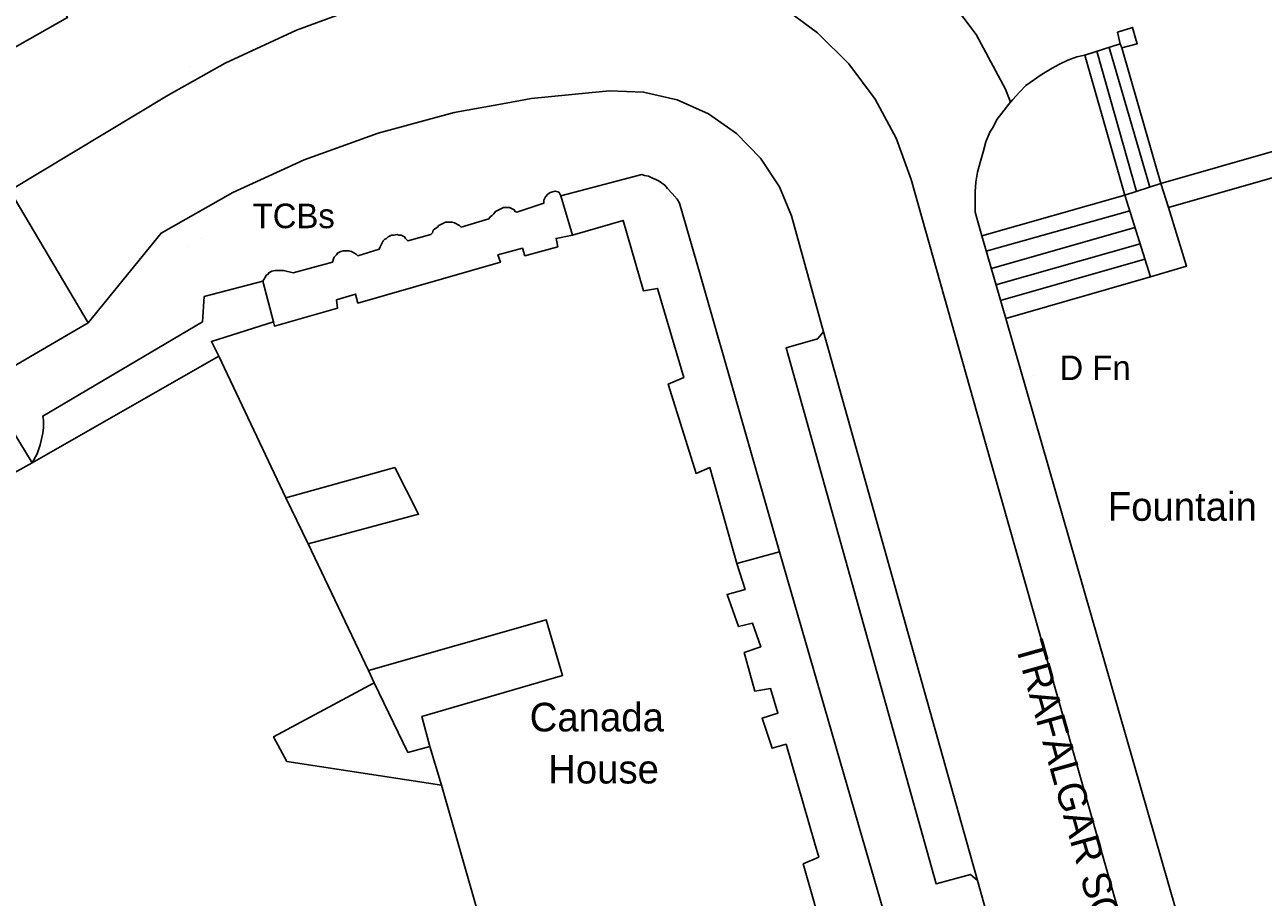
# Model space of a CAD drawing. Extents: x 529240 to 530363, y 179600 to 180767.
# Drawn here: x 529892.4 to 529968, y 180424 to 180477.3 of the extents above; entities that cross this region are included whole.
import ezdxf

# ---------------------------------------------------------------- set-up
doc = ezdxf.new("R2010")
doc.units = 0
for name, color, linetype in [('Building', 7, 'Continuous'), ('General surface', 7, 'Continuous'), ('Road Or Track', 7, 'Continuous'), ('Roadside', 7, 'Continuous'), ('Structure', 7, 'Continuous'), ('Unclassified', 7, 'Continuous')]:
    doc.layers.add(name, color=color, linetype=linetype)

msp = doc.modelspace()

# ---------------------------------------------------------------- linework, layer by layer
at = {"layer": 'Building'}
for points in [[(529887.05, 180473.25), (529895, 180477.75), (529892.75, 180481.55), (529894.85, 180483.55), (529895.6, 180484.25), (529896.3, 180485), (529897.65, 180486.5), (529898.6, 180487.8), (529900, 180490.15), (529901.55, 180493.05), (529902.3, 180494.6), (529902.95, 180496.15), (529903.95, 180498.75), (529907.45, 180499.85), (529907.95, 180500), (529910.3, 180503.15), (529910.05, 180504.05), (529903.9, 180525.55), (529903.65, 180526.5), (529903.5, 180526.95), (529901.65, 180533.05)], [(529860.1, 180528.5), (529870.6, 180500), (529871.7, 180496.95), (529883.95, 180475.65), (529885.2, 180476.45), (529887.05, 180473.25), (529895, 180477.75)], [(529925.15, 180466.85), (529925.05, 180467.05), (529924.95, 180467.1), (529924.8, 180467.15), (529924.5, 180467.05), (529924.35, 180466.95), (529924.2, 180466.8), (529924.1, 180466.6), (529924.1, 180466.4), (529922.45, 180465.85), (529922.35, 180465.9), (529922.3, 180466), (529922, 180466.15), (529921.65, 180466.15), (529921.15, 180465.9), (529921.05, 180465.75), (529920.95, 180465.65), (529920.85, 180465.6), (529920.75, 180465.45), (529919.05, 180464.95), (529918.95, 180465.05), (529918.65, 180465.2), (529918.5, 180465.25), (529918.1, 180465.25), (529917.7, 180465.05), (529917.6, 180464.95), (529917.45, 180464.85), (529917.35, 180464.75), (529917.3, 180464.6), (529917.2, 180464.5), (529915.8, 180464.1), (529915.65, 180464.25), (529915.6, 180464.35), (529915.4, 180464.45), (529915.25, 180464.45), (529915.15, 180464.5), (529914.95, 180464.45), (529914.8, 180464.45), (529914.6, 180464.35), (529914.5, 180464.25), (529914.4, 180464.2), (529914.3, 180464.1), (529914.2, 180463.95), (529914.1, 180463.75), (529914.05, 180463.6), (529912.75, 180463.2), (529912.65, 180463.3), (529912.35, 180463.45), (529912.2, 180463.5), (529911.85, 180463.5), (529911.7, 180463.45), (529911.5, 180463.35), (529911.45, 180463.25), (529911.3, 180463.1), (529911.25, 180463), (529911.2, 180462.8), (529908.8, 180462.15), (529908.2, 180462.3), (529907.7, 180462.3), (529907.5, 180462.25), (529907.3, 180462.15), (529907.25, 180462.05), (529907.15, 180462), (529907.1, 180461.9)], [(529925.85, 180464.45), (529925.15, 180466.85)], [(529941.3, 180421.25), (529939.95, 180426.05), (529940.9, 180426.45), (529940.64, 180427.35), (529938.9, 180433.35), (529938.05, 180433.1), (529937.45, 180434.95), (529938.4, 180435.25), (529937.95, 180436.75), (529937, 180436.6), (529936.35, 180438.95), (529937.35, 180439.3), (529936.85, 180440.75), (529936, 180440.55), (529935.3, 180442.5), (529936.4, 180442.8), (529935.9, 180444.4), (529934.25, 180450.25), (529933.4, 180449.9), (529931.7, 180455.35), (529932.65, 180455.75), (529931.05, 180461.2), (529930.2, 180461.05), (529928.95, 180465.35), (529925.85, 180464.45), (529924.85, 180464.25), (529924.95, 180463.75), (529922.95, 180463.2), (529922.8, 180463.65), (529921.3, 180463.25), (529921.45, 180462.8), (529912.75, 180460.3), (529912.6, 180460.85), (529911.45, 180460.5), (529911.5, 180460), (529907.65, 180458.9), (529907.6, 180459.15), (529903.8, 180457.95), (529904.25, 180457.05), (529908.35, 180448.4), (529915, 180450.25), (529916.45, 180447.4), (529909.7, 180445.6), (529913.4, 180437.85), (529924.25, 180440.95), (529925.25, 180437.55), (529916.65, 180435.05), (529917.15, 180433.2), (529917.85, 180430.85), (529924.5, 180407.6)], [(529930.2, 180461.05), (529928.95, 180465.35), (529925.85, 180464.45)], [(529925.85, 180464.45), (529924.85, 180464.25), (529924.95, 180463.75), (529922.95, 180463.2), (529922.8, 180463.65), (529921.3, 180463.25), (529921.45, 180462.8), (529912.75, 180460.3), (529912.6, 180460.85), (529911.45, 180460.5), (529911.5, 180460), (529907.65, 180458.9), (529907.6, 180459.15)], [(529907.1, 180461.9), (529907, 180461.75), (529906.95, 180461.65)], [(529906.95, 180461.65), (529907.6, 180459.15)], [(529935.9, 180444.4), (529934.25, 180450.25), (529933.4, 180449.9), (529931.7, 180455.35), (529932.65, 180455.75), (529931.05, 180461.2), (529930.2, 180461.05)], [(529907.6, 180459.15), (529903.8, 180457.95), (529904.25, 180457.05)], [(529924.5, 180407.6), (529917.85, 180430.85), (529908.4, 180432.3), (529907.6, 180433.8), (529913.75, 180437.1), (529913.4, 180437.85), (529909.7, 180445.6), (529908.35, 180448.4), (529904.25, 180457.05), (529892.85, 180450.55), (529888.7, 180448.25)], [(529904.25, 180457.05), (529892.85, 180450.55)], [(529908.35, 180448.4), (529904.25, 180457.05)], [(529892.85, 180450.55), (529888.7, 180448.25)], [(529909.7, 180445.6), (529916.45, 180447.4), (529915, 180450.25), (529908.35, 180448.4)], [(529909.7, 180445.6), (529908.35, 180448.4)], [(529913.4, 180437.85), (529909.7, 180445.6)], [(529940.4, 180411.55), (529943.8, 180412.5), (529942.75, 180416.25), (529943.65, 180416.55), (529942.3, 180421.55), (529941.3, 180421.25), (529939.95, 180426.05), (529940.9, 180426.45), (529940.64, 180427.35), (529938.9, 180433.35), (529938.05, 180433.1), (529937.45, 180434.95), (529938.4, 180435.25), (529937.95, 180436.75), (529937, 180436.6), (529936.35, 180438.95), (529937.35, 180439.3), (529936.85, 180440.75), (529936, 180440.55), (529935.3, 180442.5), (529936.4, 180442.8), (529935.9, 180444.4)], [(529917.15, 180433.2), (529916.65, 180435.05), (529925.25, 180437.55), (529924.25, 180440.95), (529913.4, 180437.85)], [(529913.75, 180437.1), (529913.4, 180437.85)], [(529917.85, 180430.85), (529908.4, 180432.3), (529907.6, 180433.8), (529913.75, 180437.1)], [(529917.15, 180433.2), (529915.8, 180432.85), (529913.75, 180437.1)], [(529917.85, 180430.85), (529917.15, 180433.2)], [(529924.5, 180407.6), (529917.85, 180430.85)]]:
    msp.add_lwpolyline(points, dxfattribs=at)
for points in [[(529907.6, 180459.15), (529907.65, 180458.9), (529911.5, 180460), (529911.45, 180460.5), (529912.6, 180460.85), (529912.75, 180460.3), (529921.45, 180462.8), (529921.3, 180463.25), (529922.8, 180463.65), (529922.95, 180463.2), (529924.95, 180463.75), (529924.85, 180464.25), (529925.85, 180464.45), (529925.15, 180466.85), (529925.05, 180467.05), (529924.95, 180467.1), (529924.8, 180467.15), (529924.5, 180467.05), (529924.35, 180466.95), (529924.2, 180466.8), (529924.1, 180466.6), (529924.1, 180466.4), (529922.45, 180465.85), (529922.35, 180465.9), (529922.3, 180466), (529922, 180466.15), (529921.65, 180466.15), (529921.15, 180465.9), (529921.05, 180465.75), (529920.95, 180465.65), (529920.85, 180465.6), (529920.75, 180465.45), (529919.05, 180464.95), (529918.95, 180465.05), (529918.65, 180465.2), (529918.5, 180465.25), (529918.1, 180465.25), (529917.7, 180465.05), (529917.6, 180464.95), (529917.45, 180464.85), (529917.35, 180464.75), (529917.3, 180464.6), (529917.2, 180464.5), (529915.8, 180464.1), (529915.65, 180464.25), (529915.6, 180464.35), (529915.4, 180464.45), (529915.25, 180464.45), (529915.15, 180464.5), (529914.95, 180464.45), (529914.8, 180464.45), (529914.6, 180464.35), (529914.5, 180464.25), (529914.4, 180464.2), (529914.3, 180464.1), (529914.2, 180463.95), (529914.1, 180463.75), (529914.05, 180463.6), (529912.75, 180463.2), (529912.65, 180463.3), (529912.35, 180463.45), (529912.2, 180463.5), (529911.85, 180463.5), (529911.7, 180463.45), (529911.5, 180463.35), (529911.45, 180463.25), (529911.3, 180463.1), (529911.25, 180463), (529911.2, 180462.8), (529908.8, 180462.15), (529908.2, 180462.3), (529907.7, 180462.3), (529907.5, 180462.25), (529907.3, 180462.15), (529907.25, 180462.05), (529907.15, 180462), (529907.1, 180461.9), (529907, 180461.75), (529906.95, 180461.65)], [(529917.15, 180433.2), (529915.8, 180432.85), (529913.75, 180437.1), (529907.6, 180433.8), (529908.4, 180432.3), (529917.85, 180430.85)]]:
    msp.add_lwpolyline(points, close=True, dxfattribs=at)
at = {"layer": 'General surface'}
for points in [[(529948.25, 180479.72), (529950.52, 180476.71), (529952.31, 180473.38), (529952.6, 180472.57), (529952.75, 180472.75), (529953.15, 180473.2), (529953.55, 180473.6), (529954.55, 180474.3), (529954.65, 180474.35), (529955.15, 180474.65), (529955.6, 180474.9), (529956.1, 180475.15), (529956.65, 180475.35), (529957.15, 180475.45), (529959.3, 180476.15), (529959.15, 180476.85), (529960.05, 180477.15), (529960.25, 180476.5), (529960.35, 180476.15), (529959.4, 180475.9), (529961.8, 180467.6), (529986.45, 180474.67)], [(529959.6, 180466.9), (529957.15, 180475.45)], [(529960.31, 180467.12), (529957.89, 180475.69)], [(529961.11, 180467.38), (529958.63, 180475.93)], [(529961.8, 180467.6), (529959.4, 180475.9)], [(529986.87, 180473.19), (529962.25, 180466.15), (529963.35, 180462.55), (529961.15, 180461.9), (529952.32, 180459.36), (529964.45, 180417.15), (529964.65, 180417.2), (529965.25, 180417.05), (529965.45, 180416.9), (529965.55, 180416.7), (529965.65, 180416.55), (529965.65, 180416.3), (529965.7, 180416.1), (529965.6, 180415.7), (529965.5, 180415.55), (529965.35, 180415.4), (529965.15, 180415.3), (529964.99, 180415.26), (529965.64, 180412.96), (529967.01, 180408.83), (529967.34, 180408.07), (529968.42, 180405.55)], [(529959.6, 180466.9), (529950.86, 180464.42)], [(529959.9, 180465.94), (529951.13, 180463.47)], [(529960.21, 180464.93), (529951.44, 180462.41)], [(529960.52, 180463.92), (529951.72, 180461.42)], [(529960.81, 180462.98), (529952, 180460.46)], [(529961.15, 180461.9), (529952.32, 180459.36)], [(529947.55, 180413.85), (529943.78, 180426.87), (529938.5, 180445.1), (529935.9, 180444.4), (529936.4, 180442.8), (529935.3, 180442.5), (529936, 180440.55), (529936.85, 180440.75), (529937.35, 180439.3), (529936.35, 180438.95), (529937, 180436.6), (529937.95, 180436.75), (529938.4, 180435.25), (529937.45, 180434.95), (529938.05, 180433.1), (529938.9, 180433.35), (529940.64, 180427.35), (529940.9, 180426.45), (529939.95, 180426.05), (529941.3, 180421.25)]]:
    msp.add_lwpolyline(points, dxfattribs=at)
for points in [[(529961.8, 180467.6), (529959.4, 180475.9), (529959.3, 180476.15), (529957.15, 180475.45), (529959.6, 180466.9)], [(529952.6, 180472.57), (529952.5, 180472.45), (529951.8, 180471.55), (529951.5, 180471), (529951.35, 180470.75), (529951.1, 180470.15), (529950.95, 180469.6), (529950.75, 180468.9), (529950.6, 180468.3), (529950.5, 180467.7), (529950.45, 180467.1), (529950.45, 180465.85), (529950.86, 180464.42), (529959.6, 180466.9), (529957.15, 180475.45), (529956.65, 180475.35), (529956.1, 180475.15), (529955.6, 180474.9), (529955.15, 180474.65), (529954.65, 180474.35), (529954.55, 180474.3), (529953.55, 180473.6), (529953.15, 180473.2), (529952.75, 180472.75)], [(529962.25, 180466.15), (529986.87, 180473.19), (529986.45, 180474.67), (529961.8, 180467.6)], [(529925.15, 180466.85), (529925.85, 180464.45), (529928.95, 180465.35), (529930.2, 180461.05), (529931.05, 180461.2), (529932.65, 180455.75), (529931.7, 180455.35), (529933.4, 180449.9), (529934.25, 180450.25), (529935.9, 180444.4), (529938.5, 180445.1), (529933.65, 180462.05), (529932.4, 180466.4), (529932.25, 180466.65), (529931.95, 180467), (529931.65, 180467.3), (529931.5, 180467.5), (529931.3, 180467.65), (529931.15, 180467.75), (529930.95, 180467.85), (529930.7, 180467.95), (529930.5, 180468.05), (529930.25, 180468.1), (529930.1, 180468.15)], [(529961.15, 180461.9), (529963.35, 180462.55), (529962.25, 180466.15), (529961.8, 180467.6), (529959.6, 180466.9)], [(529959.6, 180466.9), (529950.86, 180464.42), (529952.32, 180459.36), (529961.15, 180461.9)], [(529892.85, 180450.55), (529904.25, 180457.05), (529903.8, 180457.95), (529907.6, 180459.15), (529906.95, 180461.65), (529903.35, 180460.7), (529903.25, 180459.15), (529893.5, 180453.4), (529893.55, 180453.15), (529893.55, 180452.7), (529893.5, 180452.35), (529893.35, 180451.65), (529893.15, 180451.1)], [(529888.7, 180448.25), (529892.85, 180450.55), (529891.75, 180452.35), (529891.3, 180452.2), (529890.9, 180452.1), (529890.65, 180452), (529890.3, 180451.85), (529889.95, 180451.65), (529889.75, 180451.55), (529889.3, 180451.25), (529888.9, 180451), (529888.7, 180450.85), (529888.45, 180450.55), (529888.15, 180450.25), (529887.9, 180449.95)], [(529908.35, 180448.4), (529909.7, 180445.6), (529916.45, 180447.4), (529915, 180450.25)], [(529913.4, 180437.85), (529913.75, 180437.1), (529915.8, 180432.85), (529917.15, 180433.2), (529916.65, 180435.05), (529925.25, 180437.55), (529924.25, 180440.95)]]:
    msp.add_lwpolyline(points, close=True, dxfattribs=at)
at = {"layer": 'Road Or Track'}
for points in [[(529967.94, 180400.68), (529966.5, 180402.2), (529965.4, 180403.98), (529964.22, 180406.72), (529963.83, 180407.62), (529962.41, 180411.89), (529951.02, 180451.97), (529946.55, 180467.85), (529945.63, 180470.39), (529944.35, 180472.76), (529942.73, 180474.92), (529940.82, 180476.82), (529938.65, 180478.43), (529936.27, 180479.7), (529933.73, 180480.61), (529931.09, 180481.15), (529927.62, 180481.26), (529922.85, 180480.77), (529918.13, 180479.89), (529913.5, 180478.62), (529908.99, 180476.97), (529904.64, 180474.96), (529901.15, 180473.01), (529891.48, 180467.19)], [(529913.5, 180478.62), (529908.99, 180476.97), (529904.64, 180474.96), (529901.15, 180473.01), (529891.48, 180467.19), (529896.28, 180459.09), (529900.73, 180464.58), (529905.11, 180467.05), (529909.47, 180469.05), (529913.99, 180470.68), (529918.62, 180471.94), (529921.81, 180472.52), (529923.34, 180472.8), (529926.85, 180473.15), (529928.12, 180473.28), (529930.2, 180473.2), (529932.24, 180472.72), (529934.16, 180471.87), (529935.88, 180470.67), (529937.34, 180469.16), (529938.49, 180467.41), (529939.23, 180465.64), (529941.18, 180458.55), (529950.6, 180425.02), (529955.69, 180406.82)], [(529962.41, 180411.89), (529951.02, 180451.97), (529946.55, 180467.85), (529945.63, 180470.39), (529944.35, 180472.76), (529942.73, 180474.92), (529940.82, 180476.82), (529938.65, 180478.43)], [(529941.18, 180458.55), (529939.23, 180465.64), (529938.49, 180467.41), (529937.34, 180469.16), (529935.88, 180470.67), (529934.16, 180471.87), (529932.24, 180472.72), (529930.2, 180473.2), (529928.12, 180473.28), (529926.85, 180473.15), (529923.34, 180472.8), (529921.81, 180472.52), (529918.62, 180471.94), (529913.99, 180470.68), (529909.47, 180469.05), (529905.11, 180467.05), (529900.73, 180464.58), (529896.28, 180459.09)], [(529896.28, 180459.09), (529884.27, 180452.1)], [(529950.6, 180425.02), (529941.18, 180458.55)], [(529960.36, 180398.03), (529960.29, 180398.07), (529960.23, 180398.11), (529960.17, 180398.15), (529960.11, 180398.2), (529960.05, 180398.25), (529959.94, 180398.35), (529959.89, 180398.4), (529959.84, 180398.46), (529959.79, 180398.52), (529959.75, 180398.58), (529958.85, 180399.99), (529958.01, 180401.31), (529956.68, 180403.99), (529955.69, 180406.82), (529950.6, 180425.02)]]:
    msp.add_lwpolyline(points, dxfattribs=at)
msp.add_lwpolyline([(529884.27, 180452.1), (529896.28, 180459.09), (529891.48, 180467.19), (529879.29, 180459.81)], close=True, dxfattribs=at)
at = {"layer": 'Roadside'}
for points in [[(529964.45, 180417.15), (529952.32, 180459.36), (529950.86, 180464.42), (529950.45, 180465.85), (529950.45, 180467.1), (529950.5, 180467.7), (529950.6, 180468.3), (529950.75, 180468.9), (529950.95, 180469.6), (529951.1, 180470.15), (529951.35, 180470.75), (529951.5, 180471), (529951.8, 180471.55), (529952.5, 180472.45), (529952.6, 180472.57), (529952.31, 180473.38), (529950.52, 180476.71), (529948.25, 180479.72)], [(529891.48, 180467.19), (529901.15, 180473.01), (529904.64, 180474.96), (529908.99, 180476.97), (529913.5, 180478.62)], [(529938.65, 180478.43), (529940.82, 180476.82), (529942.73, 180474.92), (529944.35, 180472.76), (529945.63, 180470.39), (529946.55, 180467.85), (529951.02, 180451.97), (529962.41, 180411.89), (529963.83, 180407.62), (529964.22, 180406.72), (529965.4, 180403.98), (529966.5, 180402.2), (529967.94, 180400.68), (529969.67, 180399.49)], [(529895, 180477.75), (529887.05, 180473.25)], [(529955.69, 180406.82), (529950.6, 180425.02), (529950.17, 180425.39), (529948.06, 180424.82), (529938.9, 180457.57), (529940.82, 180458.12), (529941.18, 180458.55), (529939.23, 180465.64), (529938.49, 180467.41), (529937.34, 180469.16), (529935.88, 180470.67), (529934.16, 180471.87), (529932.24, 180472.72), (529930.2, 180473.2), (529928.12, 180473.28), (529926.85, 180473.15), (529923.34, 180472.8), (529921.81, 180472.52), (529918.62, 180471.94), (529913.99, 180470.68), (529909.47, 180469.05), (529905.11, 180467.05), (529900.73, 180464.58), (529896.28, 180459.09), (529884.27, 180452.1)], [(529891.75, 180452.35), (529892.85, 180450.55), (529893.15, 180451.1), (529893.35, 180451.65), (529893.5, 180452.35), (529893.55, 180452.7), (529893.55, 180453.15), (529893.5, 180453.4), (529903.25, 180459.15), (529903.35, 180460.7), (529906.95, 180461.65), (529907, 180461.75), (529907.1, 180461.9), (529907.15, 180462), (529907.25, 180462.05), (529907.3, 180462.15), (529907.5, 180462.25), (529907.7, 180462.3), (529908.2, 180462.3), (529908.8, 180462.15), (529911.2, 180462.8), (529911.25, 180463), (529911.3, 180463.1), (529911.45, 180463.25), (529911.5, 180463.35), (529911.7, 180463.45), (529911.85, 180463.5), (529912.2, 180463.5), (529912.35, 180463.45), (529912.65, 180463.3), (529912.75, 180463.2), (529914.05, 180463.6), (529914.1, 180463.75), (529914.2, 180463.95), (529914.3, 180464.1), (529914.4, 180464.2), (529914.5, 180464.25), (529914.6, 180464.35), (529914.8, 180464.45), (529914.95, 180464.45), (529915.15, 180464.5), (529915.25, 180464.45), (529915.4, 180464.45), (529915.6, 180464.35), (529915.65, 180464.25), (529915.8, 180464.1), (529917.2, 180464.5), (529917.3, 180464.6), (529917.35, 180464.75), (529917.45, 180464.85), (529917.6, 180464.95), (529917.7, 180465.05), (529918.1, 180465.25), (529918.5, 180465.25), (529918.65, 180465.2), (529918.95, 180465.05), (529919.05, 180464.95), (529920.75, 180465.45), (529920.85, 180465.6), (529920.95, 180465.65), (529921.05, 180465.75), (529921.15, 180465.9), (529921.65, 180466.15), (529922, 180466.15), (529922.3, 180466), (529922.35, 180465.9), (529922.45, 180465.85), (529924.1, 180466.4), (529924.1, 180466.6), (529924.2, 180466.8), (529924.35, 180466.95), (529924.5, 180467.05), (529924.8, 180467.15), (529924.95, 180467.1), (529925.05, 180467.05), (529925.15, 180466.85), (529930.1, 180468.15), (529930.25, 180468.1), (529930.5, 180468.05), (529930.7, 180467.95), (529930.95, 180467.85), (529931.15, 180467.75), (529931.3, 180467.65), (529931.5, 180467.5), (529931.65, 180467.3), (529931.95, 180467), (529932.25, 180466.65), (529932.4, 180466.4), (529933.65, 180462.05), (529938.5, 180445.1), (529943.78, 180426.87), (529947.55, 180413.85)]]:
    msp.add_lwpolyline(points, dxfattribs=at)
msp.add_lwpolyline([(529941.18, 180458.55), (529940.82, 180458.12), (529938.9, 180457.57), (529948.06, 180424.82), (529950.17, 180425.39), (529950.6, 180425.02)], close=True, dxfattribs=at)
at = {"layer": 'Structure'}
for p, q in [((529902.48, 180474.73), (529902.48, 180474.73)), ((529903.21, 180464.26), (529903.21, 180464.26)), ((529902.34, 180463.76), (529902.34, 180463.76)), ((529954, 180455.85), (529954, 180455.85))]:
    msp.add_line(p, q, dxfattribs=at)
msp.add_lwpolyline([(529959.4, 180475.9), (529960.35, 180476.15), (529960.25, 180476.5), (529960.05, 180477.15), (529959.15, 180476.85), (529959.3, 180476.15)], close=True, dxfattribs=at)
at = {"layer": 'Unclassified'}
for points in [[(529952.6, 180472.57), (529952.31, 180473.38), (529950.52, 180476.71), (529948.25, 180479.72), (529945.59, 180482.37), (529942.56, 180484.62), (529939.24, 180486.39), (529935.7, 180487.66), (529931.94, 180488.43), (529927.36, 180488.57), (529921.81, 180488), (529916.49, 180487.01), (529911.28, 180485.58), (529906.48, 180483.83), (529902.25, 180481.85)], [(529959.4, 180475.9), (529960.35, 180476.15), (529960.25, 180476.5), (529960.05, 180477.15), (529959.15, 180476.85), (529959.3, 180476.15)], [(529957.15, 180475.45), (529959.3, 180476.15)], [(529959.3, 180476.15), (529959.4, 180475.9)], [(529952.6, 180472.57), (529952.75, 180472.75), (529953.15, 180473.2), (529953.55, 180473.6), (529954.55, 180474.3), (529954.65, 180474.35), (529955.15, 180474.65), (529955.6, 180474.9), (529956.1, 180475.15), (529956.65, 180475.35), (529957.15, 180475.45)], [(529961.8, 180467.6), (529986.45, 180474.67)], [(529962.25, 180466.15), (529986.87, 180473.19)], [(529950.86, 180464.42), (529950.45, 180465.85), (529950.45, 180467.1), (529950.5, 180467.7), (529950.6, 180468.3), (529950.75, 180468.9), (529950.95, 180469.6), (529951.1, 180470.15), (529951.35, 180470.75), (529951.5, 180471), (529951.8, 180471.55), (529952.5, 180472.45), (529952.6, 180472.57)], [(529925.15, 180466.85), (529930.1, 180468.15), (529930.25, 180468.1), (529930.5, 180468.05), (529930.7, 180467.95), (529930.95, 180467.85), (529931.15, 180467.75), (529931.3, 180467.65), (529931.5, 180467.5), (529931.65, 180467.3), (529931.95, 180467), (529932.25, 180466.65), (529932.4, 180466.4), (529933.65, 180462.05)], [(529891.48, 180467.19), (529896.28, 180459.09)], [(529959.6, 180466.9), (529961.8, 180467.6)], [(529961.8, 180467.6), (529962.25, 180466.15)], [(529961.15, 180461.9), (529959.6, 180466.9)], [(529962.25, 180466.15), (529963.35, 180462.55), (529961.15, 180461.9)], [(529952.32, 180459.36), (529950.86, 180464.42)], [(529933.65, 180462.05), (529938.5, 180445.1)], [(529892.85, 180450.55), (529893.15, 180451.1), (529893.35, 180451.65), (529893.5, 180452.35), (529893.55, 180452.7), (529893.55, 180453.15), (529893.5, 180453.4), (529903.25, 180459.15), (529903.35, 180460.7), (529906.95, 180461.65)], [(529964.45, 180417.15), (529952.32, 180459.36)], [(529941.18, 180458.55), (529940.82, 180458.12), (529938.9, 180457.57), (529948.06, 180424.82), (529950.17, 180425.39), (529950.6, 180425.02)], [(529892.85, 180450.55), (529891.75, 180452.35), (529891.3, 180452.2), (529890.9, 180452.1), (529890.65, 180452), (529890.3, 180451.85), (529889.95, 180451.65), (529889.75, 180451.55), (529889.3, 180451.25), (529888.9, 180451), (529888.7, 180450.85), (529888.45, 180450.55), (529888.15, 180450.25), (529887.9, 180449.95), (529888.7, 180448.25)], [(529935.9, 180444.4), (529938.5, 180445.1)], [(529938.5, 180445.1), (529943.78, 180426.87), (529947.55, 180413.85)]]:
    msp.add_lwpolyline(points, dxfattribs=at)

# ---------------------------------------------------------------- texts
at = {"layer": 'Road Or Track'}
msp.add_text('TRAFALGAR SQUARE', height=1.75, rotation=285.7, dxfattribs=at).set_placement((529952.88, 180439.4))
at = {"layer": 'Structure'}
for s, height, p in [('TCBs', 1.5, (529906.32, 180464.88)), ('D Fn', 1.5, (529955.6, 180455.6)), ('Fountain', 1.75, (529958.55, 180447))]:
    msp.add_text(s, height=height, dxfattribs=at).set_placement(p)
at = {"layer": 'Unclassified'}
for s, p in [('Canada', (529923.24, 180434.13)), ('House', (529924.37, 180430.95))]:
    msp.add_text(s, height=1.75, dxfattribs=at).set_placement(p)

doc.saveas('drawing.dxf')
